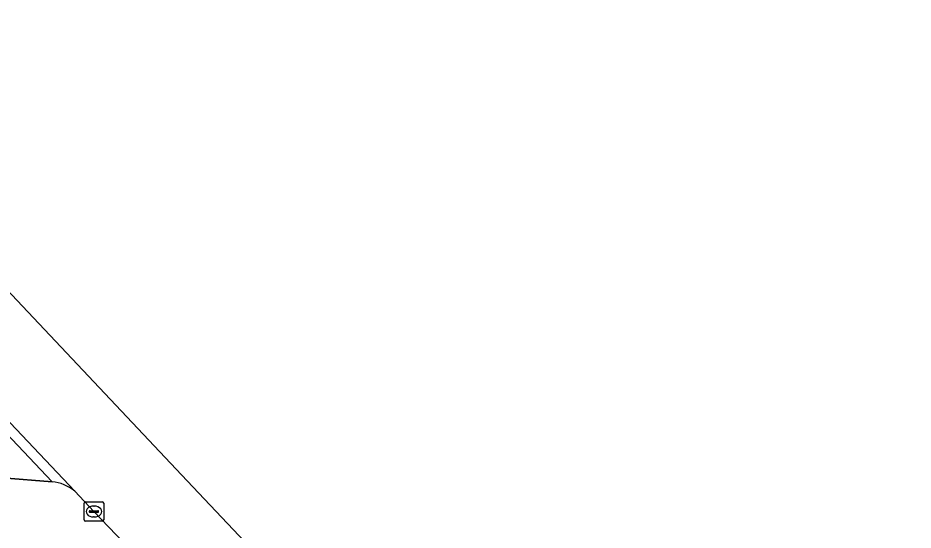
# Model space of a CAD drawing. Extents: x 162542 to 163147, y 380779 to 381521.
# Drawn here: x 162955.24 to 163001.13, y 381419.12 to 381445.37 of the extents above; entities that cross this region are included whole.
import ezdxf

# ---------------------------------------------------------------- set-up
doc = ezdxf.new("R2010")
doc.units = 0
for name, color, linetype in [('IMGEO_Berm_groen', 7, 'Continuous'), ('IMGEO_Kolk', 7, 'Continuous'), ('IMGEO_Parkeervlak_open', 7, 'Continuous'), ('IMGEO_Rijbaan_lokaal_gesloten', 7, 'Continuous'), ('IMGEO_Rijbaan_lokaal_open', 7, 'Continuous')]:
    doc.layers.add(name, color=color, linetype=linetype)

msp = doc.modelspace()

# ---------------------------------------------------------------- linework, layer by layer
at = {"layer": 'IMGEO_Berm_groen'}
for points in [[(162956.991, 381421.602), (162954.453, 381421.792)], [(162959.133, 381420.073), (162958.147, 381421.118)], [(162958.865, 381416.839), (162959.784, 381417.691), (162960.647, 381418.489), (162959.133, 381420.073)]]:
    msp.add_lwpolyline(points, dxfattribs=at)
msp.add_arc((162956.777, 381419.468), 2.144, 50.2905, 84.2728, dxfattribs=at)
at = {"layer": 'IMGEO_Kolk'}
for p, q in [((162958.632, 381419.647), (162958.632, 381420.499)), ((162958.707, 381420.573), (162959.559, 381420.573)), ((162959.633, 381420.499), (162959.633, 381419.647)), ((162958.891, 381420.067), (162958.891, 381420.079)), ((162959.329, 381420.03), (162958.931, 381420.03)), ((162958.934, 381420.116), (162959.332, 381420.116)), ((162959.12, 381420.353), (162959.145, 381420.353)), ((162959.375, 381420.079), (162959.375, 381420.067)), ((162959.559, 381419.573), (162958.707, 381419.573)), ((162959.143, 381419.793), (162959.118, 381419.793))]:
    msp.add_line(p, q, dxfattribs=at)
for points in [[(162958.632, 381419.647), (162958.632, 381420.499)], [(162958.707, 381420.573), (162959.559, 381420.573)], [(162959.633, 381420.499), (162959.633, 381419.647)], [(162959.559, 381419.573), (162958.707, 381419.573)]]:
    msp.add_lwpolyline(points, dxfattribs=at)
for centre, radius, start, end in [((162958.709, 381420.497), 0.0765, 91.552, 178.448), ((162958.709, 381420.497), 0.0765, 91.552, 178.448), ((162959.557, 381420.497), 0.0765, 1.552, 88.448), ((162959.557, 381420.497), 0.0765, 1.552, 88.448), ((162958.931, 381420.076), 0.0403, 85.8775, 175.7526), ((162958.928, 381420.066), 0.0366, 178.938, 274.7102), ((162959.332, 381420.073), 0.043, 264.8664, 352.4533), ((162959.336, 381420.078), 0.0386, 1.7309, 96.639), ((162958.709, 381419.649), 0.0765, 181.552, 268.448), ((162958.709, 381419.649), 0.0765, 181.552, 268.448), ((162959.557, 381419.649), 0.0765, 271.552, 358.448), ((162959.557, 381419.649), 0.0765, 271.552, 358.448)]:
    msp.add_arc(centre, radius, start, end, dxfattribs=at)
for centre, major_axis, ratio, start_param, end_param in [((162959.119, 381420.073), (-0.387, 0.002), 0.722429, 4.712389, 7.853982), ((162959.144, 381420.073), (-0.39, 0.002), 0.717154, 1.570796, 4.712389)]:
    msp.add_ellipse(centre, major_axis=major_axis, ratio=ratio, start_param=start_param, end_param=end_param, dxfattribs=at)
at = {"layer": 'IMGEO_Parkeervlak_open'}
msp.add_lwpolyline([(162954.453, 381421.792), (162956.991, 381421.602), (162914.733, 381466.307)], dxfattribs=at)
at = {"layer": 'IMGEO_Rijbaan_lokaal_gesloten'}
for points in [[(163141.564, 381223.918), (163141.714, 381223.722), (163141.716, 381223.732), (163143.693, 381232.736), (163074.793, 381306.702), (162967.157, 381418.214), (162963.914, 381421.653), (162887.11, 381503.092)], [(162894.784, 381488.107), (162915.056, 381466.638), (162958.147, 381421.118), (162959.133, 381420.073), (162960.647, 381418.489), (162968.965, 381409.691), (162969.089, 381409.559), (162991.047, 381386.293), (163004.055, 381372.57), (163015.298, 381360.715)]]:
    msp.add_lwpolyline(points, dxfattribs=at)
at = {"layer": 'IMGEO_Rijbaan_lokaal_open'}
for points in [[(162894.385, 381487.83), (162914.733, 381466.307), (162956.991, 381421.602)], [(162958.147, 381421.118), (162915.056, 381466.638)]]:
    msp.add_lwpolyline(points, dxfattribs=at)
msp.add_arc((162956.777, 381419.468), 2.144, 50.2905, 84.2728, dxfattribs=at)

doc.saveas('drawing.dxf')
